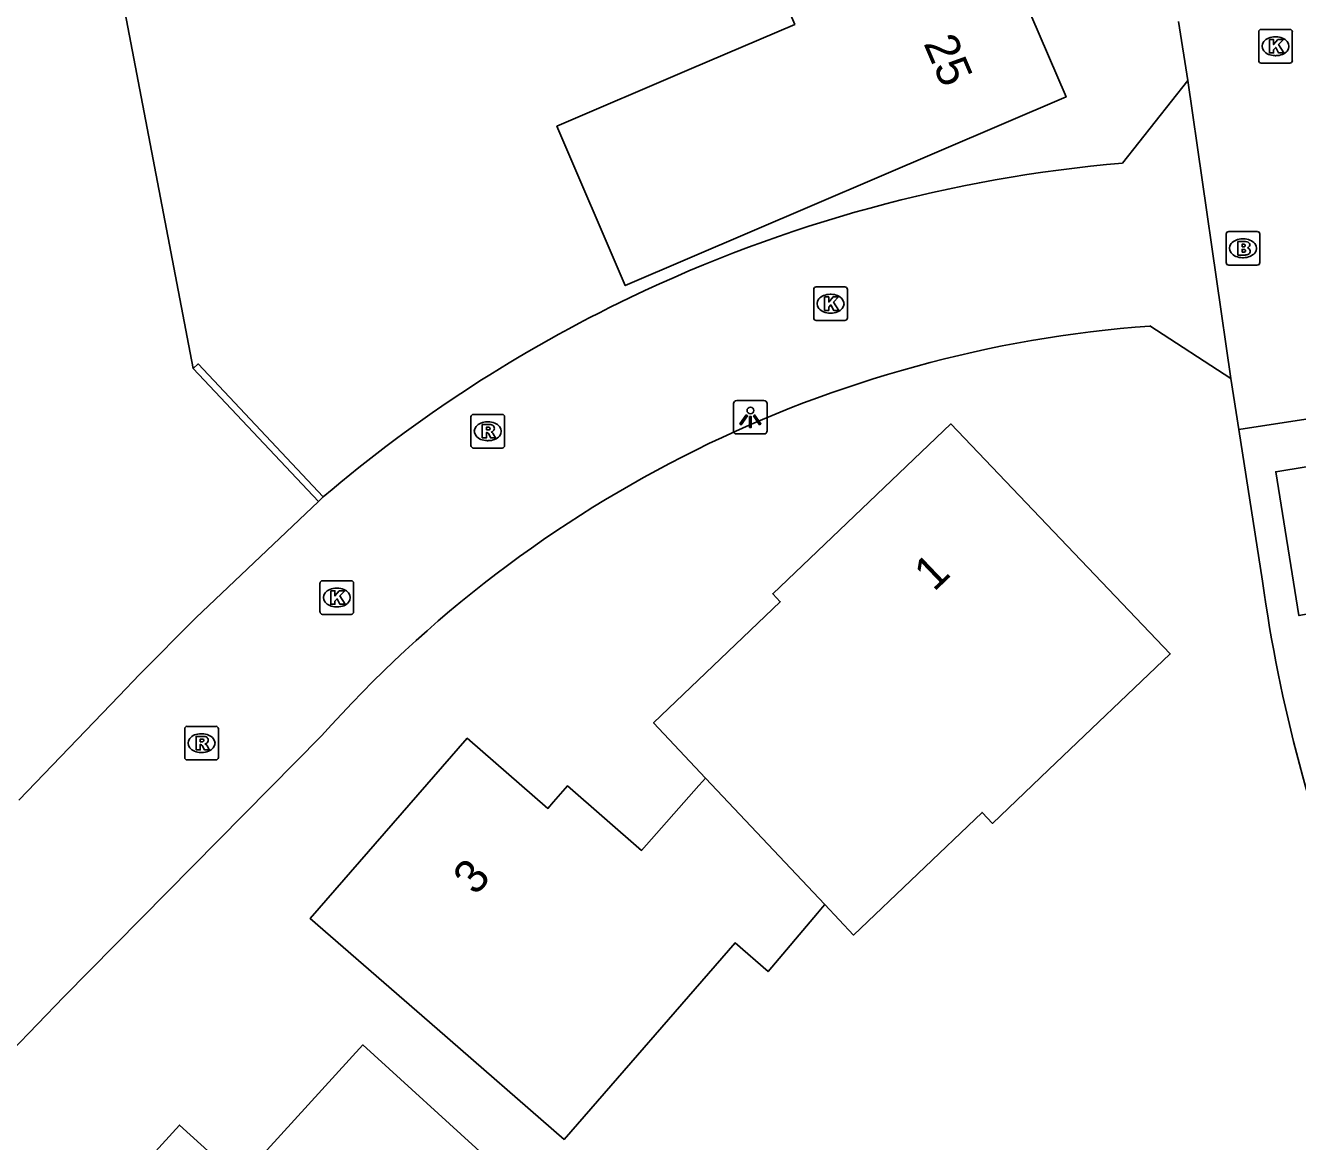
# Model space of a CAD drawing. Extents: x 158474 to 159560, y 388525 to 389605.
# Drawn here: x 158526.77 to 158564.62, y 389003.68 to 389036.88 of the extents above; entities that cross this region are included whole.
import ezdxf

# ---------------------------------------------------------------- set-up
doc = ezdxf.new("R2010")
doc.units = 0
for name, color, linetype in [('IMGEO_Brandkraan', 7, 'Continuous'), ('IMGEO_Groenvoorziening', 7, 'Continuous'), ('IMGEO_Hek', 7, 'Continuous'), ('IMGEO_Kolk', 7, 'Continuous'), ('IMGEO_Lichtpunt', 7, 'Continuous'), ('IMGEO_Muur', 7, 'Continuous'), ('IMGEO_Pand', 7, 'Continuous'), ('IMGEO_Pand_nummerreeks', 7, 'Continuous'), ('IMGEO_Rijbaan_lokaal_open', 7, 'Continuous'), ('IMGEO_Rioolput', 7, 'Continuous'), ('IMGEO_Voetpad_open', 7, 'Continuous')]:
    doc.layers.add(name, color=color, linetype=linetype)

msp = doc.modelspace()

# ---------------------------------------------------------------- linework, layer by layer
at = {"layer": 'IMGEO_Brandkraan'}
for p, q in [((158562.492, 389029.828), (158562.492, 389030.68)), ((158562.567, 389030.754), (158563.419, 389030.754)), ((158563.493, 389030.68), (158563.493, 389029.828)), ((158562.98, 389030.534), (158563.005, 389030.534)), ((158563.003, 389029.974), (158562.978, 389029.974)), ((158563.419, 389029.754), (158562.567, 389029.754))]:
    msp.add_line(p, q, dxfattribs=at)
for points in [[(158562.492, 389029.828), (158562.492, 389030.68)], [(158562.567, 389030.754), (158563.419, 389030.754)], [(158563.493, 389030.68), (158563.493, 389029.828)], [(158562.84, 389030.454), (158562.84, 389030.054), (158563.053, 389030.054)], [(158563.071, 389030.454), (158562.84, 389030.454)], [(158563.019, 389030.373), (158562.965, 389030.373), (158562.965, 389030.297)], [(158562.965, 389030.297), (158563.018, 389030.297)], [(158563.027, 389030.221), (158562.965, 389030.221), (158562.965, 389030.14)], [(158562.965, 389030.14), (158563.027, 389030.14)], [(158563.419, 389029.754), (158562.567, 389029.754)]]:
    msp.add_lwpolyline(points, dxfattribs=at)
for centre, radius, start, end in [((158562.569, 389030.678), 0.0765, 91.552, 178.448), ((158562.569, 389030.678), 0.0765, 91.552, 178.448), ((158563.417, 389030.678), 0.0765, 1.552, 88.448), ((158563.417, 389030.678), 0.0765, 1.552, 88.448), ((158563.02, 389030.335), 0.0379, 267.8285, 90.9355), ((158563.075, 389030.309), 0.145, 59.4692, 91.5367), ((158563.1, 389030.356), 0.0922, 285.5137, 58.1501), ((158563.028, 389030.18), 0.0404, 269.8759, 90.5077), ((158563.059, 389030.305), 0.251, 268.6676, 293.5347), ((158563.105, 389030.164), 0.105, 301.3115, 78.989), ((158562.569, 389029.83), 0.0765, 181.552, 268.448), ((158562.569, 389029.83), 0.0765, 181.552, 268.448), ((158563.417, 389029.83), 0.0765, 271.552, 358.448), ((158563.417, 389029.83), 0.0765, 271.552, 358.448)]:
    msp.add_arc(centre, radius, start, end, dxfattribs=at)
for centre, major_axis, ratio, start_param, end_param in [((158562.979, 389030.254), (-0.387, 0.002), 0.722429, 4.712389, 7.853982), ((158563.004, 389030.254), (-0.39, 0.002), 0.717154, 1.570796, 4.712389)]:
    msp.add_ellipse(centre, major_axis=major_axis, ratio=ratio, start_param=start_param, end_param=end_param, dxfattribs=at)
at = {"layer": 'IMGEO_Groenvoorziening'}
msp.add_lwpolyline([(158527.566, 389048.61), (158531.766, 389026.678)], dxfattribs=at)
at = {"layer": 'IMGEO_Hek'}
msp.add_lwpolyline([(158527.566, 389048.61), (158531.766, 389026.678)], dxfattribs=at)
at = {"layer": 'IMGEO_Kolk'}
for p, q in [((158563.534, 389036.765), (158564.386, 389036.765)), ((158563.459, 389035.839), (158563.459, 389036.691)), ((158563.947, 389036.545), (158563.972, 389036.545)), ((158564.46, 389036.691), (158564.46, 389035.839)), ((158563.97, 389035.985), (158563.945, 389035.985)), ((158564.386, 389035.765), (158563.534, 389035.765)), ((158550.223, 389028.179), (158550.223, 389029.031)), ((158550.298, 389029.105), (158551.15, 389029.105)), ((158550.711, 389028.885), (158550.736, 389028.885)), ((158551.224, 389029.031), (158551.224, 389028.179)), ((158551.15, 389028.105), (158550.298, 389028.105)), ((158550.734, 389028.325), (158550.709, 389028.325)), ((158535.535, 389019.436), (158535.535, 389020.288)), ((158535.61, 389020.362), (158536.462, 389020.362)), ((158536.023, 389020.142), (158536.048, 389020.142)), ((158536.536, 389020.288), (158536.536, 389019.436)), ((158536.462, 389019.362), (158535.61, 389019.362)), ((158536.046, 389019.582), (158536.021, 389019.582))]:
    msp.add_line(p, q, dxfattribs=at)
for points in [[(158563.534, 389036.765), (158564.386, 389036.765)], [(158563.459, 389035.839), (158563.459, 389036.691)], [(158563.78, 389036.465), (158563.903, 389036.465), (158563.903, 389036.314), (158564.033, 389036.465), (158564.197, 389036.465), (158564.051, 389036.314), (158564.204, 389036.065), (158564.052, 389036.065), (158563.967, 389036.229), (158563.903, 389036.162), (158563.903, 389036.065), (158563.78, 389036.065), (158563.78, 389036.465)], [(158564.46, 389036.691), (158564.46, 389035.839)], [(158564.386, 389035.765), (158563.534, 389035.765)], [(158550.223, 389028.179), (158550.223, 389029.031)], [(158550.298, 389029.105), (158551.15, 389029.105)], [(158550.544, 389028.805), (158550.667, 389028.805), (158550.667, 389028.654), (158550.797, 389028.805), (158550.961, 389028.805), (158550.815, 389028.654), (158550.968, 389028.405), (158550.816, 389028.405), (158550.731, 389028.569), (158550.667, 389028.502), (158550.667, 389028.405), (158550.544, 389028.405), (158550.544, 389028.805)], [(158551.224, 389029.031), (158551.224, 389028.179)], [(158551.15, 389028.105), (158550.298, 389028.105)], [(158535.535, 389019.436), (158535.535, 389020.288)], [(158535.61, 389020.362), (158536.462, 389020.362)], [(158535.856, 389020.062), (158535.979, 389020.062), (158535.979, 389019.911), (158536.109, 389020.062), (158536.273, 389020.062), (158536.127, 389019.911), (158536.28, 389019.662), (158536.128, 389019.662), (158536.043, 389019.826), (158535.979, 389019.759), (158535.979, 389019.662), (158535.856, 389019.662), (158535.856, 389020.062)], [(158536.536, 389020.288), (158536.536, 389019.436)], [(158536.462, 389019.362), (158535.61, 389019.362)]]:
    msp.add_lwpolyline(points, dxfattribs=at)
for centre, start, end in [((158563.536, 389036.689), 91.552, 178.448), ((158563.536, 389036.689), 91.552, 178.448), ((158564.384, 389036.689), 1.552, 88.448), ((158564.384, 389036.689), 1.552, 88.448), ((158563.536, 389035.841), 181.552, 268.448), ((158563.536, 389035.841), 181.552, 268.448), ((158564.384, 389035.841), 271.552, 358.448), ((158564.384, 389035.841), 271.552, 358.448), ((158550.3, 389029.029), 91.552, 178.448), ((158550.3, 389029.029), 91.552, 178.448), ((158551.148, 389029.029), 1.552, 88.448), ((158551.148, 389029.029), 1.552, 88.448), ((158550.3, 389028.181), 181.552, 268.448), ((158550.3, 389028.181), 181.552, 268.448), ((158551.148, 389028.181), 271.552, 358.448), ((158551.148, 389028.181), 271.552, 358.448), ((158535.612, 389020.286), 91.552, 178.448), ((158535.612, 389020.286), 91.552, 178.448), ((158536.46, 389020.286), 1.552, 88.448), ((158536.46, 389020.286), 1.552, 88.448), ((158535.612, 389019.438), 181.552, 268.448), ((158535.612, 389019.438), 181.552, 268.448), ((158536.46, 389019.438), 271.552, 358.448), ((158536.46, 389019.438), 271.552, 358.448)]:
    msp.add_arc(centre, 0.0765, start, end, dxfattribs=at)
for centre, major_axis, ratio, start_param, end_param in [((158563.946, 389036.265), (-0.387, 0.002), 0.722429, 4.712389, 7.853982), ((158563.971, 389036.265), (-0.39, 0.002), 0.717154, 1.570796, 4.712389), ((158550.71, 389028.605), (-0.387, 0.002), 0.722429, 4.712389, 7.853982), ((158550.735, 389028.605), (-0.39, 0.002), 0.717154, 1.570796, 4.712389), ((158536.022, 389019.862), (-0.387, 0.002), 0.722429, 4.712389, 7.853982), ((158536.047, 389019.862), (-0.39, 0.002), 0.717154, 1.570796, 4.712389)]:
    msp.add_ellipse(centre, major_axis=major_axis, ratio=ratio, start_param=start_param, end_param=end_param, dxfattribs=at)
at = {"layer": 'IMGEO_Lichtpunt'}
for p, q in [((158547.84, 389025.632), (158547.84, 389024.825)), ((158547.84, 389025.632), (158547.84, 389024.825)), ((158548.742, 389025.727), (158547.934, 389025.727)), ((158548.742, 389025.727), (158547.934, 389025.727)), ((158548.836, 389024.825), (158548.836, 389025.632)), ((158548.836, 389024.825), (158548.836, 389025.632)), ((158547.934, 389024.731), (158548.742, 389024.731)), ((158547.934, 389024.731), (158548.742, 389024.731))]:
    msp.add_line(p, q, dxfattribs=at)
for points in [[(158548.214, 389025.296), (158548.253, 389025.268), (158548.065, 389025.006), (158548.027, 389025.033), (158548.214, 389025.296)], [(158548.316, 389025.248), (158548.363, 389025.248), (158548.363, 389024.926), (158548.316, 389024.926), (158548.316, 389025.248)], [(158548.426, 389025.268), (158548.464, 389025.295), (158548.651, 389025.033), (158548.612, 389025.005), (158548.426, 389025.268)]]:
    msp.add_lwpolyline(points, dxfattribs=at)
msp.add_circle((158548.339, 389025.43), 0.0994, dxfattribs=at)
for centre, start, end in [((158547.934, 389025.632), 90, 180), ((158547.934, 389025.632), 90, 180), ((158548.742, 389025.632), 0, 90), ((158548.742, 389025.632), 0, 90), ((158547.934, 389024.825), 180, 270), ((158547.934, 389024.825), 180, 270), ((158548.742, 389024.825), 270, 0), ((158548.742, 389024.825), 270, 360)]:
    msp.add_arc(centre, 0.0946, start, end, dxfattribs=at)
at = {"layer": 'IMGEO_Muur'}
for points in [[(158531.766, 389026.678), (158531.912, 389026.815), (158535.634, 389022.859)], [(158535.49, 389022.722), (158531.766, 389026.678)], [(158535.634, 389022.859), (158535.49, 389022.722)]]:
    msp.add_lwpolyline(points, dxfattribs=at)
msp.add_arc((158563.038, 388990.677), 42.269, 115.6136, 130.4152, dxfattribs=at)
at = {"layer": 'IMGEO_Pand'}
for points in [[(158552.9, 389054.803), (158552.95, 389054.687), (158554.162, 389051.857), (158556.07, 389052.675), (158557.787, 389048.667), (158554.94, 389047.448), (158553.526, 389046.842), (158554.342, 389044.936), (158556.73, 389039.361), (158555.91, 389039.01), (158557.73, 389034.76), (158544.614, 389029.143), (158542.583, 389033.884), (158546.521, 389035.571), (158549.66, 389036.915), (158548.045, 389040.687), (158549.165, 389041.167), (158547.473, 389045.119), (158543.214, 389043.295), (158540.555, 389049.505), (158543.564, 389050.852), (158543.635, 389050.882)], [(158547.007, 389014.492), (158545.458, 389016.137), (158549.229, 389019.736), (158549.003, 389019.973), (158554.299, 389025.027), (158560.828, 389018.185), (158557.211, 389014.733), (158555.542, 389013.14), (158555.229, 389013.468), (158551.407, 389009.82), (158550.549, 389010.731)], [(158550.549, 389010.731), (158550.484, 389010.654), (158550.33, 389010.471), (158548.866, 389008.732), (158547.885, 389009.585), (158542.797, 389003.739), (158539.018, 389007.027), (158535.246, 389010.31), (158539.917, 389015.676), (158542.316, 389013.588), (158542.483, 389013.78), (158542.897, 389014.256), (158545.099, 389012.339), (158546.808, 389014.268), (158546.917, 389014.391), (158547.007, 389014.492)], [(158547.007, 389014.492), (158550.549, 389010.731)], [(158536.569, 388990.607), (158534.186, 388992.779), (158530.665, 388995.987), (158526.97, 388999.355), (158527.558, 389000), (158531.356, 389004.168), (158533.15, 389002.533), (158536.813, 389006.552), (158540.509, 389003.185), (158542.711, 389001.178), (158541.638, 389000), (158538.911, 388997.007), (158540.813, 388995.265), (158539.308, 388993.613), (158536.569, 388990.607)]]:
    msp.add_lwpolyline(points, dxfattribs=at)
at = {"layer": 'IMGEO_Rijbaan_lokaal_open'}
for points in [[(158561.354, 389035.245), (158561.076, 389037.004)], [(158561.354, 389035.245), (158559.407, 389032.787)], [(158562.628, 389026.376), (158561.354, 389035.245)], [(158560.226, 389027.942), (158562.628, 389026.376)], [(158562.866, 389024.858), (158562.628, 389026.376)], [(158562.866, 389024.858), (158564.862, 389025.171), (158565.571, 389024.773), (158565.711, 389023.893)], [(158535.49, 389022.722), (158531.838, 389019.257), (158530.165, 389017.568), (158529.563, 389016.942), (158526.575, 389013.829)], [(158522.421, 389002.285), (158527.91, 389007.979), (158535.584, 389015.744)]]:
    msp.add_lwpolyline(points, dxfattribs=at)
for centre, radius, start, end in [((158563.031, 388990.674), 42.269, 94.9189, 115.6039), ((158563.038, 388990.677), 42.269, 115.6136, 130.4152), ((158562.92, 388991.509), 36.532, 94.2296, 138.442)]:
    msp.add_arc(centre, radius, start, end, dxfattribs=at)
at = {"layer": 'IMGEO_Rioolput'}
for p, q in [((158540.025, 389024.384), (158540.025, 389025.236)), ((158540.1, 389025.31), (158540.952, 389025.31)), ((158540.513, 389025.09), (158540.538, 389025.09)), ((158541.026, 389025.236), (158541.026, 389024.384)), ((158540.952, 389024.31), (158540.1, 389024.31)), ((158540.536, 389024.53), (158540.511, 389024.53)), ((158531.511, 389015.104), (158531.511, 389015.956)), ((158531.586, 389016.03), (158532.438, 389016.03)), ((158532.512, 389015.956), (158532.512, 389015.104)), ((158531.999, 389015.81), (158532.024, 389015.81)), ((158532.022, 389015.25), (158531.997, 389015.25)), ((158532.438, 389015.03), (158531.586, 389015.03))]:
    msp.add_line(p, q, dxfattribs=at)
for points in [[(158540.025, 389024.384), (158540.025, 389025.236)], [(158540.1, 389025.31), (158540.952, 389025.31)], [(158540.614, 389025.008), (158540.362, 389025.01), (158540.362, 389024.61)], [(158541.026, 389025.236), (158541.026, 389024.384)], [(158540.362, 389024.61), (158540.486, 389024.61), (158540.486, 389024.772), (158540.497, 389024.772)], [(158540.54, 389024.929), (158540.486, 389024.929), (158540.486, 389024.848)], [(158540.486, 389024.848), (158540.538, 389024.848)], [(158540.544, 389024.743), (158540.615, 389024.61), (158540.755, 389024.61), (158540.69, 389024.736)], [(158540.952, 389024.31), (158540.1, 389024.31)], [(158531.511, 389015.104), (158531.511, 389015.956)], [(158531.586, 389016.03), (158532.438, 389016.03)], [(158532.512, 389015.956), (158532.512, 389015.104)], [(158532.1, 389015.728), (158531.848, 389015.73), (158531.848, 389015.33)], [(158532.026, 389015.649), (158531.972, 389015.649), (158531.972, 389015.568)], [(158531.972, 389015.568), (158532.024, 389015.568)], [(158531.848, 389015.33), (158531.972, 389015.33), (158531.972, 389015.492), (158531.983, 389015.492)], [(158532.03, 389015.463), (158532.101, 389015.33), (158532.241, 389015.33), (158532.176, 389015.456)], [(158532.438, 389015.03), (158531.586, 389015.03)]]:
    msp.add_lwpolyline(points, dxfattribs=at)
for centre, radius, start, end in [((158540.102, 389025.234), 0.0765, 91.552, 178.448), ((158540.102, 389025.234), 0.0765, 91.552, 178.448), ((158540.613, 389024.898), 0.109, 350.3612, 89.416), ((158540.95, 389025.234), 0.0765, 1.552, 88.448), ((158540.95, 389025.234), 0.0765, 1.552, 88.448), ((158540.496, 389024.719), 0.0533, 26.0293, 88.6989), ((158540.522, 389025.037), 0.19, 274.7715, 282.9687), ((158540.546, 389024.833), 0.0964, 77.0061, 93.1865), ((158540.56, 389024.89), 0.0378, 276.6634, 79.6772), ((158540.611, 389024.898), 0.112, 277.5842, 350.9817), ((158540.595, 389024.683), 0.108, 29.5134, 73.7905), ((158540.102, 389024.386), 0.0765, 181.552, 268.448), ((158540.102, 389024.386), 0.0765, 181.552, 268.448), ((158540.95, 389024.386), 0.0765, 271.552, 358.448), ((158540.95, 389024.386), 0.0765, 271.552, 358.448), ((158531.588, 389015.954), 0.0765, 91.552, 178.448), ((158531.588, 389015.954), 0.0765, 91.552, 178.448), ((158532.436, 389015.954), 0.0765, 1.552, 88.448), ((158532.436, 389015.954), 0.0765, 1.552, 88.448), ((158532.008, 389015.757), 0.19, 274.7715, 282.9687), ((158532.032, 389015.553), 0.0964, 77.0061, 93.1865), ((158532.046, 389015.61), 0.0378, 276.6634, 79.6772), ((158532.099, 389015.618), 0.109, 350.3612, 89.416), ((158532.097, 389015.618), 0.112, 277.5842, 350.9817), ((158531.982, 389015.439), 0.0533, 26.0293, 88.6989), ((158532.081, 389015.403), 0.108, 29.5134, 73.7905), ((158531.588, 389015.106), 0.0765, 181.552, 268.448), ((158531.588, 389015.106), 0.0765, 181.552, 268.448), ((158532.436, 389015.106), 0.0765, 271.552, 358.448), ((158532.436, 389015.106), 0.0765, 271.552, 358.448)]:
    msp.add_arc(centre, radius, start, end, dxfattribs=at)
for centre, major_axis, ratio, start_param, end_param in [((158540.512, 389024.81), (-0.387, 0.002), 0.722429, 4.712389, 7.853982), ((158540.537, 389024.81), (-0.39, 0.002), 0.717154, 1.570796, 4.712389), ((158531.998, 389015.53), (-0.387, 0.002), 0.722429, 4.712389, 7.853982), ((158532.023, 389015.53), (-0.39, 0.002), 0.717154, 1.570796, 4.712389)]:
    msp.add_ellipse(centre, major_axis=major_axis, ratio=ratio, start_param=start_param, end_param=end_param, dxfattribs=at)
at = {"layer": 'IMGEO_Voetpad_open'}
for points in [[(158563.572, 389020.35), (158562.866, 389024.858)], [(158566.45, 389019.648), (158564.658, 389019.328), (158563.969, 389023.607), (158565.711, 389023.893)]]:
    msp.add_lwpolyline(points, dxfattribs=at)
msp.add_arc((158607.781, 389026.445), 44.627, 187.8492, 216.3397, dxfattribs=at)

# ---------------------------------------------------------------- texts
at = {"layer": 'IMGEO_Pand_nummerreeks'}
for s, rotation, p in [('25', 293.1817, (158553.479, 389036.353)), ('1', 43.6594, (158553.798, 389020.016)), ('3', 48.965, (158540.164, 389010.966))]:
    msp.add_text(s, height=1, rotation=rotation, dxfattribs=at).set_placement(p)

doc.saveas('drawing.dxf')
